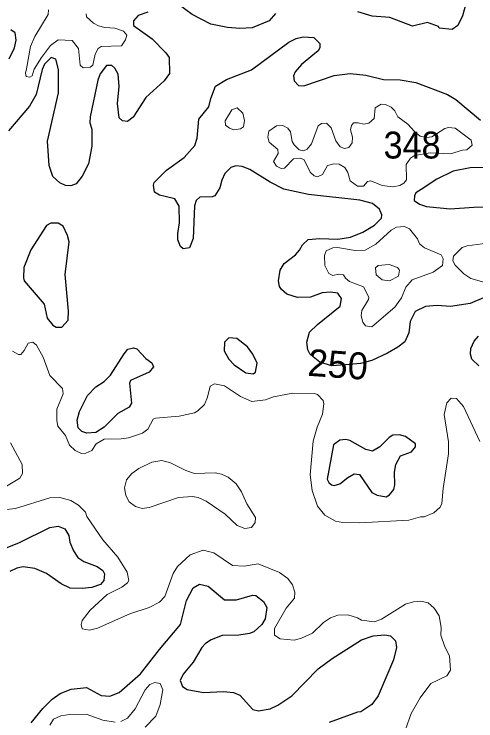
# Model space of a CAD drawing. Extents: x 763.2 to 816.8, y 7896.5 to 7952.7.
# Drawn here: x 811.377 to 814.125, y 7910.624 to 7914.83 of the extents above; entities that cross this region are included whole.
import ezdxf
from ezdxf.enums import TextEntityAlignment as Align

# ---------------------------------------------------------------- set-up
doc = ezdxf.new("R2010")
doc.units = 0
doc.header["$LTSCALE"] = 0.064
doc.layers.add('1', color=7, linetype='Continuous', lineweight=25)
doc.layers.add('2', color=7, linetype='Continuous', lineweight=13)
doc.layers.add('21', color=7, linetype='Continuous')
doc.layers.add('61', color=7, linetype='Continuous')

msp = doc.modelspace()

# ---------------------------------------------------------------- linework, layer by layer
at = {"layer": '1'}
for points in [[(814.1146, 7915.0723), (814.0459, 7914.8209), (814.0173, 7914.763), (813.9831, 7914.738), (813.9056, 7914.7471), (813.9021, 7914.7555), (813.8373, 7914.7796), (813.7479, 7914.7587), (813.6137, 7914.8109), (813.5083, 7914.8173), (813.4226, 7914.8436)], [(812.4354, 7914.8276), (812.3226, 7914.9108)], [(812.1728, 7914.8412), (812.1151, 7914.8224), (812.0874, 7914.79), (812.0876, 7914.763), (812.1977, 7914.684), (812.2794, 7914.6005), (812.299, 7914.5727), (812.3018, 7914.477), (812.2693, 7914.4332), (812.161, 7914.3337), (812.0841, 7914.2169), (812.0514, 7914.1901), (812.0212, 7914.1958), (812.0017, 7914.2136), (811.9918, 7914.2976), (812.0015, 7914.3986), (811.9961, 7914.4731), (811.976, 7914.5075), (811.9576, 7914.5245), (811.9255, 7914.5236), (811.889, 7914.474), (811.8752, 7914.4371), (811.829, 7914.2194), (811.8275, 7914.1834), (811.8389, 7914.1454), (811.8388, 7914.0452), (811.8195, 7913.9385), (811.7822, 7913.8661), (811.7453, 7913.8207), (811.7146, 7913.8089), (811.6827, 7913.8102), (811.6493, 7913.8256), (811.606, 7913.864), (811.5858, 7913.9302), (811.5743, 7914.0748), (811.6416, 7914.3608), (811.6415, 7914.5014), (811.6244, 7914.5627), (811.5977, 7914.5718), (811.5582, 7914.532), (811.5443, 7914.5004), (811.5075, 7914.3527), (811.4686, 7914.2826), (811.3429, 7914.1364)], [(812.8946, 7914.7911), (812.7927, 7914.749), (812.719, 7914.7438), (812.6457, 7914.7506), (812.5472, 7914.7712), (812.4354, 7914.8276)], [(812.9321, 7914.8348), (812.8946, 7914.7911)], [(811.3475, 7914.5632), (811.3783, 7914.6297), (811.3884, 7914.6747), (811.3836, 7914.7182), (811.3573, 7914.737)], [(813.5511, 7913.6687), (813.5101, 7913.7032), (813.4337, 7913.7229), (813.1281, 7913.7575), (812.9823, 7913.788), (812.9005, 7913.8293), (812.7788, 7913.9055), (812.7336, 7913.9233), (812.6962, 7913.9265), (812.6656, 7913.9167), (812.6311, 7913.8808), (812.6128, 7913.8423), (812.6011, 7913.7955), (812.571, 7913.7493), (812.5562, 7913.743), (812.4812, 7913.7414), (812.4593, 7913.7217), (812.4502, 7913.6895), (812.4416, 7913.4956), (812.4203, 7913.4393), (812.3821, 7913.4323), (812.3665, 7913.4469), (812.3508, 7913.4876), (812.3501, 7913.5251), (812.3614, 7913.5884), (812.3593, 7913.6877), (812.3339, 7913.7301), (812.2753, 7913.7448), (812.2415, 7913.7523), (812.2116, 7913.7702), (812.2055, 7913.8119), (812.2092, 7913.8289), (812.2843, 7913.9022), (812.3883, 7913.9768), (812.4512, 7914.0479), (812.4664, 7914.0914), (812.4768, 7914.2045), (812.535, 7914.278), (812.5474, 7914.3287), (812.5758, 7914.4005), (812.6402, 7914.4409), (812.7894, 7914.4993), (813.0122, 7914.6632), (813.0557, 7914.6847), (813.097, 7914.6958), (813.1597, 7914.6915), (813.1958, 7914.6562), (813.196, 7914.6288), (813.1864, 7914.6125), (813.0862, 7914.53), (813.0494, 7914.486), (813.0388, 7914.4636), (813.0434, 7914.4339), (813.0696, 7914.4046), (813.1018, 7914.4039), (813.2817, 7914.4643), (813.3771, 7914.4758), (813.4695, 7914.467), (813.5743, 7914.4414), (813.6748, 7914.4394), (813.7674, 7914.4234), (813.9556, 7914.3509), (814.0049, 7914.323), (814.1521, 7914.1987)], [(814.2357, 7913.9172), (814.0911, 7913.9155), (813.99, 7913.8949), (813.8924, 7913.8476), (813.7999, 7913.7865), (813.7679, 7913.7669), (813.7603, 7913.7487), (813.757, 7913.7206), (813.7891, 7913.6983), (813.8314, 7913.6853), (813.9728, 7913.6706), (814.1126, 7913.682), (814.3072, 7913.6853)], [(813.3779, 7913.5032), (813.4527, 7913.5317), (813.5219, 7913.5743), (813.5628, 7913.6156), (813.5658, 7913.6352), (813.5511, 7913.6687)], [(814.1693, 7913.1412), (814.0911, 7913.1071), (813.9738, 7913.0906), (813.8939, 7913.097), (813.8258, 7913.0909), (813.7643, 7913.0612), (813.7344, 7913.0008), (813.7251, 7912.9336), (813.7012, 7912.8807), (813.6603, 7912.8477), (813.5988, 7912.8122), (813.506, 7912.7681), (813.439, 7912.75), (813.3493, 7912.7423), (813.2671, 7912.7378), (813.1968, 7912.7578), (813.1558, 7912.791), (813.1359, 7912.8093), (813.1238, 7912.8327), (813.1192, 7912.8784), (813.1354, 7912.9368), (813.1826, 7912.9827), (813.3169, 7913.0929), (813.3255, 7913.138), (813.3035, 7913.1703), (813.2595, 7913.1758), (813.2109, 7913.1709), (813.1404, 7913.1465), (813.0631, 7913.1434), (813.0006, 7913.1639), (812.9675, 7913.1912), (812.956, 7913.2087), (812.9499, 7913.2421), (812.9599, 7913.3071), (812.9843, 7913.3451), (813.0517, 7913.3978), (813.0758, 7913.4251), (813.0933, 7913.4574), (813.1265, 7913.4892), (813.1956, 7913.4947), (813.304, 7913.4914), (813.3779, 7913.5032)], [(814.1424, 7912.7376), (814.1004, 7912.7769), (814.0922, 7912.8061), (814.0949, 7912.8392), (814.1143, 7912.8835), (814.1414, 7912.9145)], [(811.3244, 7911.6513), (811.4089, 7911.6857), (811.5891, 7911.7739), (811.6377, 7911.7821), (811.6783, 7911.7664), (811.7016, 7911.7264), (811.7075, 7911.6872)], [(811.7075, 7911.6872), (811.7291, 7911.6354), (811.755, 7911.5955), (811.7923, 7911.5723), (811.8716, 7911.5422), (811.904, 7911.519)], [(811.904, 7911.519), (811.9144, 7911.5), (811.9111, 7911.4594), (811.8913, 7911.4356), (811.8388, 7911.4175), (811.7812, 7911.4109), (811.7101, 7911.4142), (811.6568, 7911.44), (811.5699, 7911.5007), (811.499, 7911.5305), (811.4309, 7911.5405), (811.3931, 7911.5334), (811.3503, 7911.5121)], [(811.478, 7910.613), (811.5471, 7910.6984), (811.6038, 7910.7533), (811.6499, 7910.7862), (811.7156, 7910.8131), (811.8065, 7910.822), (811.894, 7910.7752), (811.9463, 7910.7702), (812.0015, 7910.793), (812.1292, 7910.9041), (812.241, 7911.0491), (812.3667, 7911.1973), (812.4017, 7911.3404), (812.4432, 7911.4149), (812.4798, 7911.4369), (812.5322, 7911.4255), (812.6284, 7911.3451), (812.7003, 7911.345), (812.7946, 7911.3712), (812.8155, 7911.3709), (812.8618, 7911.335), (812.8804, 7911.2981), (812.8707, 7911.2318), (812.8519, 7911.1973), (812.8026, 7911.1549), (812.7772, 7911.1442), (812.7148, 7911.1333), (812.6146, 7911.1313), (812.5496, 7911.107), (812.5164, 7911.0842), (812.4942, 7911.0601), (812.4423, 7910.9727), (812.3817, 7910.9026), (812.3653, 7910.8633), (812.3788, 7910.8283), (812.4072, 7910.8117), (812.5036, 7910.7929), (812.6228, 7910.7995), (812.6828, 7910.793), (812.7197, 7910.7763), (812.7982, 7910.6916), (812.8314, 7910.6846), (812.9012, 7910.6963), (812.9459, 7910.718), (813.0287, 7910.7732), (813.1871, 7910.933), (813.27, 7910.9958), (813.4438, 7911.1063), (813.5135, 7911.1299), (813.5834, 7911.1362), (813.6173, 7911.1303), (813.6459, 7911.1007), (813.6529, 7911.0616), (813.6345, 7910.9868), (813.5437, 7910.7732), (813.5064, 7910.7217), (813.4407, 7910.6787), (813.4203, 7910.6767), (813.2515, 7910.6134)]]:
    msp.add_lwpolyline(points, dxfattribs=at)
for points in [[(811.6812, 7913.2815), (811.7036, 7913.4751), (811.6938, 7913.5135), (811.6681, 7913.568), (811.639, 7913.5865), (811.5945, 7913.5864), (811.5698, 7913.5717), (811.476, 7913.4282), (811.4346, 7913.3221), (811.4318, 7913.2607), (811.4368, 7913.2426), (811.5551, 7913.1048), (811.5727, 7913.0199), (811.6076, 7912.9784), (811.6263, 7912.9661), (811.66, 7912.9677), (811.699, 7913.0091), (811.7006, 7913.0625)], [(812.7975, 7912.8066), (812.7647, 7912.8497), (812.703, 7912.8996), (812.6547, 7912.9029), (812.628, 7912.8783), (812.6263, 7912.826), (812.6536, 7912.7772), (812.6867, 7912.7425), (812.7559, 7912.6945), (812.7987, 7912.6886), (812.8135, 7912.7), (812.823, 7912.7535)], [(811.9509, 7912.6805), (812.0307, 7912.8088), (812.0536, 7912.8358), (812.0869, 7912.845), (812.1069, 7912.8383), (812.161, 7912.7815), (812.1962, 7912.7539), (812.2064, 7912.7312), (812.1812, 7912.6988), (812.07, 7912.6487), (812.0641, 7912.6343), (812.0752, 7912.5144), (812.062, 7912.4909), (811.994, 7912.453), (811.9128, 7912.3723), (811.8636, 7912.3397), (811.81, 7912.3361), (811.7798, 7912.3461), (811.7572, 7912.3682), (811.7518, 7912.4143), (811.7649, 7912.4642), (811.8131, 7912.5602), (811.8638, 7912.6126), (811.9127, 7912.6435)], [(813.6401, 7912.1034), (813.6483, 7912.1488), (813.6754, 7912.2017), (813.7417, 7912.2246), (813.7664, 7912.2546), (813.7655, 7912.2729), (813.7058, 7912.3166), (813.6696, 7912.3261), (813.6305, 7912.3243), (813.6083, 7912.3108), (813.5535, 7912.2546), (813.5104, 7912.2294), (813.4709, 7912.2383), (813.3743, 7912.293), (813.3508, 7912.2982), (813.3145, 7912.2953), (813.2766, 7912.267), (813.2402, 7912.063), (813.249, 7912.0423), (813.2661, 7912.0287), (813.2824, 7912.0257), (813.3146, 7912.0339), (813.3633, 7912.0727), (813.401, 7912.094), (813.4321, 7912.0901), (813.505, 7911.9832), (813.5366, 7911.9674), (813.5909, 7911.9565), (813.6109, 7911.9686), (813.6365, 7912.0009), (813.6416, 7912.0294)]]:
    msp.add_lwpolyline(points, close=True, dxfattribs=at)
at = {"layer": '2'}
for points in [[(811.5808, 7914.8565), (811.5787, 7914.827), (811.5006, 7914.6966), (811.4745, 7914.6383), (811.4494, 7914.5051), (811.4444, 7914.4793), (811.4478, 7914.4585), (811.4695, 7914.4541), (811.4833, 7914.4625), (811.4961, 7914.5035), (811.5385, 7914.5717), (811.5929, 7914.6424), (811.638, 7914.6779), (811.7224, 7914.6731), (811.76, 7914.6256), (811.7701, 7914.5255), (811.7873, 7914.5107), (811.8301, 7914.5136), (811.8451, 7914.5254), (811.8586, 7914.5913), (811.8764, 7914.6246), (811.8949, 7914.6367), (812.0161, 7914.6421), (812.0395, 7914.6768), (812.0476, 7914.7043), (812.0272, 7914.7295), (811.9762, 7914.747), (811.9171, 7914.7505), (811.879, 7914.7601), (811.8494, 7914.7754), (811.8078, 7914.8131), (811.8062, 7914.8323)], [(814.1863, 7913.2318), (814.0943, 7913.2562), (814.0537, 7913.2848), (814.0026, 7913.3358), (813.9886, 7913.3623), (813.991, 7913.3904), (814.0424, 7913.4406), (814.074, 7913.4518), (814.1928, 7913.467)], [(811.6677, 7912.5695), (811.6648, 7912.6012), (811.589, 7912.6789), (811.5498, 7912.789), (811.5092, 7912.8599), (811.4882, 7912.878), (811.4595, 7912.8724), (811.4373, 7912.8286), (811.4173, 7912.8047), (811.4025, 7912.8046), (811.3672, 7912.825)], [(814.1494, 7912.2868), (814.052, 7912.4944), (814.0094, 7912.5428), (813.9777, 7912.5446), (813.9522, 7912.5176), (813.9363, 7912.4483), (813.962, 7912.2842), (813.9621, 7912.2137), (813.9293, 7912.0067), (813.9229, 7911.9168), (813.9121, 7911.8965), (813.8754, 7911.8617), (813.817, 7911.8384), (813.7947, 7911.8379), (813.7262, 7911.8186), (813.4336, 7911.802), (813.3336, 7911.8053), (813.2884, 7911.8135), (813.2262, 7911.8475), (813.1831, 7911.9026), (813.1504, 7911.9943), (813.1388, 7912.0878), (813.1569, 7912.2893), (813.1797, 7912.3715), (813.212, 7912.4489), (813.2191, 7912.5103), (813.2155, 7912.5308), (813.183, 7912.5658), (813.1636, 7912.5727), (813.0345, 7912.5741), (812.9209, 7912.5515), (812.8735, 7912.5349), (812.791, 7912.5251), (812.7231, 7912.5547), (812.6284, 7912.6183), (812.5687, 7912.63), (812.5425, 7912.6167), (812.5266, 7912.5506), (812.5092, 7912.5071), (812.4703, 7912.4693), (812.4504, 7912.4579), (812.3586, 7912.4368), (812.2176, 7912.4265), (812.2049, 7912.4204), (812.1715, 7912.3603), (812.1415, 7912.3356), (812.0575, 7912.3079), (812.013, 7912.3016), (811.9124, 7912.3012), (811.865, 7912.2726), (811.8389, 7912.2333), (811.8042, 7912.2167), (811.7779, 7912.2145), (811.7398, 7912.2333), (811.7069, 7912.2652)], [(811.7069, 7912.2652), (811.6816, 7912.3232), (811.6372, 7912.3774), (811.6302, 7912.4124), (811.6302, 7912.4785), (811.6677, 7912.5695)], [(811.3558, 7912.2785), (811.4243, 7912.1494), (811.4263, 7912.0956), (811.4097, 7912.0687), (811.2904, 7911.9964)], [(811.2773, 7911.8762), (811.3845, 7911.8889), (811.5897, 7911.9515), (811.6482, 7911.9531), (811.714, 7911.935), (811.7605, 7911.9082), (811.8008, 7911.8665), (811.8088, 7911.8407), (811.9053, 7911.702), (811.9938, 7911.5975), (812.0495, 7911.5097), (812.0588, 7911.4589), (812.0517, 7911.4465), (812.0176, 7911.4199), (811.9296, 7911.3754), (811.8285, 7911.2821), (811.7824, 7911.2204), (811.7748, 7911.1982), (811.7815, 7911.1712), (811.825, 7911.1644), (811.8724, 7911.1761), (812.0658, 7911.2606), (812.1812, 7911.2978), (812.2425, 7911.33), (812.2739, 7911.3641), (812.324, 7911.5018), (812.3493, 7911.5418), (812.4234, 7911.6125), (812.5022, 7911.6408), (812.5652, 7911.6244), (812.6763, 7911.5493), (812.7453, 7911.5456), (812.8291, 7911.5585), (812.9557, 7911.508), (813.0051, 7911.472), (813.0342, 7911.434), (813.0464, 7911.3909), (813.0448, 7911.3552), (812.9962, 7911.2945), (812.927, 7911.1747), (812.9271, 7911.1349), (812.961, 7911.1115), (813.0425, 7911.1053), (813.0868, 7911.1159), (813.1519, 7911.1466), (813.2177, 7911.2103), (813.2592, 7911.2371), (813.3038, 7911.2534), (813.3618, 7911.256), (813.4197, 7911.238), (813.4437, 7911.2237), (813.5209, 7911.2139), (813.5639, 7911.2286), (813.7067, 7911.3184), (813.7543, 7911.3323), (813.7978, 7911.3368), (813.8411, 7911.3267), (813.8773, 7911.2953), (813.9072, 7911.2495), (813.9176, 7911.1798), (813.9161, 7911.1338), (813.9408, 7911.0641), (813.9686, 7911.0113), (813.9733, 7910.9249), (813.9515, 7910.893), (813.8561, 7910.8459), (813.7929, 7910.7609), (813.7394, 7910.6677), (813.7069, 7910.5726)], [(812.1564, 7910.5875), (812.2199, 7910.6529), (812.2458, 7910.7209), (812.2612, 7910.8094), (812.2456, 7910.8472), (812.2136, 7910.8519), (812.1833, 7910.8396), (812.1575, 7910.8095), (812.0979, 7910.6954), (812.0508, 7910.6401), (812.0112, 7910.6204)], [(811.977, 7910.6171), (811.9052, 7910.6285), (811.8044, 7910.6647), (811.706, 7910.6629), (811.6547, 7910.6532), (811.6101, 7910.6341), (811.5895, 7910.5979)]]:
    msp.add_lwpolyline(points, dxfattribs=at)
for points in [[(812.6718, 7914.2609), (812.7043, 7914.2718), (812.7388, 7914.2414), (812.7476, 7914.1972), (812.7421, 7914.1584), (812.7247, 7914.1468), (812.685, 7914.1423), (812.6579, 7914.1519), (812.6354, 7914.1689), (812.6317, 7914.1949)], [(813.6961, 7913.8248), (813.7124, 7913.8447), (813.7108, 7913.9343), (813.7354, 7913.9728), (813.7593, 7913.9892), (813.8536, 7914.004), (813.9734, 7913.9996), (814.0444, 7914.0205), (814.0706, 7914.0219), (814.1028, 7914.0502), (814.0963, 7914.0801), (814.0008, 7914.1521), (813.9628, 7914.1553), (813.9405, 7914.1502), (813.8625, 7914.1007), (813.8316, 7914.0964), (813.7926, 7914.1045), (813.7593, 7914.1314), (813.7196, 7914.1758), (813.6597, 7914.2196), (813.6416, 7914.2538), (813.6217, 7914.2754), (813.5863, 7914.2928), (813.5609, 7914.2935), (813.5254, 7914.2734), (813.52, 7914.209), (813.4871, 7914.1802), (813.4586, 7914.1751), (813.425, 7914.1835), (813.3964, 7914.1823), (813.3851, 7914.1681), (813.379, 7914.1421), (813.3901, 7914.0985), (813.3882, 7914.0649), (813.3681, 7914.0354), (813.3421, 7914.0308), (813.3168, 7914.0408), (813.2907, 7914.0767), (813.2632, 7914.1543), (813.2362, 7914.1813), (813.2069, 7914.1799), (813.187, 7914.1658), (813.1469, 7914.0585), (813.1207, 7914.0273), (813.0996, 7914.0174), (813.0736, 7914.023), (813.0435, 7914.0519), (813.0317, 7914.0729), (813.0223, 7914.13), (813.0049, 7914.1514), (812.9767, 7914.1678), (812.9385, 7914.1645), (812.8933, 7914.1339), (812.8874, 7914.0979), (812.8952, 7914.0671), (812.9466, 7914.0241), (812.9477, 7913.9998), (812.9212, 7913.9535), (812.9383, 7913.9254), (812.965, 7913.9111), (812.986, 7913.9138), (813.0392, 7913.968), (813.0802, 7913.9734), (813.1033, 7913.9634), (813.1388, 7913.8892), (813.1627, 7913.8668), (813.1825, 7913.8615), (813.2119, 7913.8754), (813.2413, 7913.9287), (813.2799, 7913.9399), (813.3118, 7913.9365), (813.3442, 7913.9183), (813.3621, 7913.8875), (813.376, 7913.8378), (813.4194, 7913.8056), (813.4554, 7913.8056), (813.4792, 7913.8345), (813.4993, 7913.8381), (813.5677, 7913.8103), (813.6299, 7913.8025), (813.6716, 7913.8098)], [(813.7777, 7913.4935), (813.73, 7913.5524), (813.6991, 7913.5669), (813.6521, 7913.5622), (813.6217, 7913.5448), (813.5299, 7913.4602), (813.4653, 7913.4244), (813.4063, 7913.4224), (813.3017, 7913.4422), (813.273, 7913.4397), (813.2344, 7913.4216), (813.2243, 7913.3932), (813.2259, 7913.3349), (813.2505, 7913.2865), (813.2731, 7913.2745), (813.3081, 7913.2827), (813.337, 7913.2792), (813.348, 7913.2591), (813.3723, 7913.2383), (813.4555, 7913.2067), (813.4868, 7913.1461), (813.4855, 7913.1322), (813.4463, 7913.0657), (813.443, 7913.0343), (813.4527, 7912.9968), (813.4683, 7912.9744), (813.5056, 7912.9695), (813.6433, 7913.0855), (813.6827, 7913.1413), (813.7089, 7913.2042), (813.7448, 7913.2494), (813.8702, 7913.2954), (813.9262, 7913.3334), (813.9309, 7913.3739), (813.9181, 7913.3972), (813.82, 7913.439), (813.79, 7913.4638)], [(813.6589, 7913.3228), (813.6085, 7913.3401), (813.5436, 7913.3343), (813.5283, 7913.3197), (813.5316, 7913.2786), (813.5663, 7913.2485), (813.611, 7913.2419), (813.6634, 7913.2706), (813.6696, 7913.3061)], [(812.7302, 7911.9874), (812.6978, 7912.0355), (812.6501, 7912.0734), (812.6112, 7912.0928), (812.5725, 7912.101), (812.4493, 7912.0961), (812.3977, 7912.1132), (812.3077, 7912.1599), (812.2562, 7912.1733), (812.1955, 7912.1643), (812.1196, 7912.1264), (812.0762, 7912.0965), (812.0447, 7912.0589), (812.0328, 7912.0114), (812.0422, 7911.9661), (812.0617, 7911.928), (812.0999, 7911.9), (812.1386, 7911.8875), (812.18, 7911.8939), (812.3542, 7911.9529), (812.4387, 7911.9598), (812.4716, 7911.9537), (812.5192, 7911.9317), (812.6336, 7911.8549), (812.7039, 7911.7869), (812.7501, 7911.7691), (812.7901, 7911.7754), (812.8115, 7911.804), (812.8133, 7911.8345), (812.7612, 7911.9148)]]:
    msp.add_lwpolyline(points, close=True, dxfattribs=at)

# ---------------------------------------------------------------- texts
at = {"layer": '21', "width": 0.95}
msp.add_text('348', height=0.16, dxfattribs=at).set_placement((813.5757, 7913.9708))
at = {"layer": '61'}
msp.add_text('250', height=0.16, rotation=355.982, dxfattribs=at).set_placement((813.2981, 7912.6658), align=Align.CENTER)

doc.saveas('drawing.dxf')
